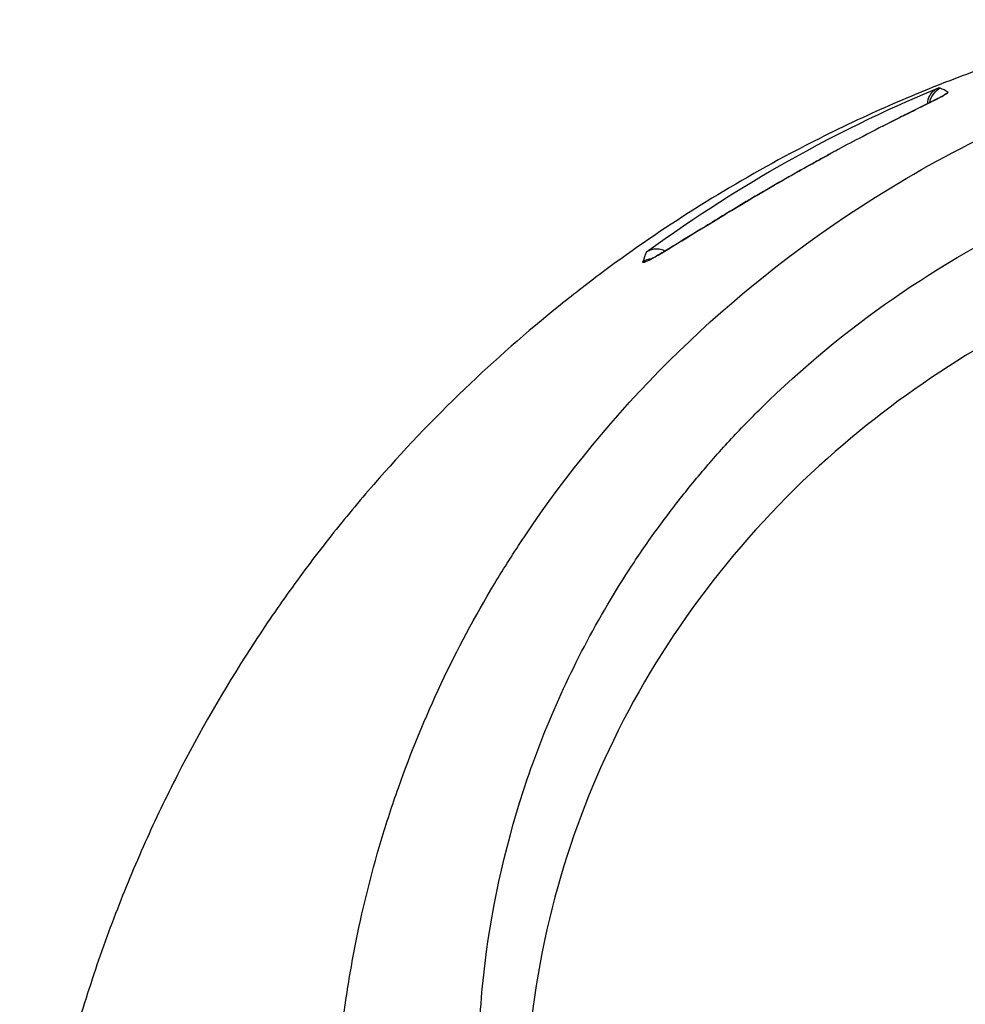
# Model space of a CAD drawing. Header units: millimetres. Extents: x 0 to 4378, y 0 to 2376.
# Tile 309 of 340: x 2174 to 2200, y 1712 to 1739. Entities that reach past the tile are written whole.
import ezdxf

# ---------------------------------------------------------------- set-up
doc = ezdxf.new("R2010")
doc.units = ezdxf.units.MM
doc.header["$LTSCALE"] = 0.2

# ---------------------------------------------------------------- blocks, each defined once
blk = doc.blocks.new('A$C547ff27e')
for p, q in [((-14.969, 1135.029), (-14.968, 1135.029)), ((-15.47, 1134.768), (-15.47, 1134.768)), ((-15.424, 1134.791), (-15.424, 1134.791)), ((-22.77, 1130.672), (-22.77, 1130.672)), ((-23.139, 1130.457), (-23.139, 1130.457))]:
    blk.add_line(p, q)
for centre, major_axis, ratio, start_param, end_param in [((-49.577, -321.123), (34.325, 1456.338), 0.018195, 6.278206, 6.280244), ((-49.551, -313.614), (34.3, 1448.829), 0.018195, 6.269984, 6.278212), ((-12.969, 201.639), (-9.511, 929.999), 0.019127, 0.045985, 0.05207)]:
    blk.add_ellipse(centre, major_axis=major_axis, ratio=ratio, start_param=start_param, end_param=end_param)
for points, knots in [([(-21.096, 1079.811), (-21.606, 1080.345), (-22.075, 1080.863), (-23.055, 1081.996), (-23.555, 1082.595), (-24.482, 1083.778), (-25.478, 1085.09), (-27.121, 1087.751), (-27.505, 1088.411), (-27.974, 1089.3), (-28.096, 1089.54), (-28.338, 1090.025), (-28.467, 1090.29), (-28.767, 1090.917), (-28.942, 1091.297), (-29.161, 1091.798), (-29.216, 1091.927), (-29.471, 1092.529), (-29.667, 1093.022), (-30.148, 1094.311), (-30.417, 1095.117), (-31.697, 1099.499), (-32.384, 1103.944), (-31.734, 1109.235), (-31.699, 1109.492), (-31.621, 1110.022), (-31.58, 1110.287), (-31.493, 1110.799), (-31.447, 1111.052), (-31.204, 1112.309), (-30.96, 1113.3), (-30.52, 1114.772), (-30.36, 1115.262), (-29.493, 1117.713), (-28.6, 1119.613), (-27.25, 1121.861), (-26.972, 1122.298), (-24.332, 1126.244), (-21.296, 1129.257), (-15.555, 1133.101), (-13.178, 1134.314), (-9.428, 1135.706), (-8.152, 1136.094), (-5.573, 1136.718), (-4.248, 1136.957), (-2.92, 1137.102)], [0, 0, 0, 0, 0.224226, 0.224226, 0.438481, 0.438481, 0.643813, 0.643813, 0.718212, 0.718212, 0.74576, 0.74576, 0.776284, 0.776284, 0.820204, 0.820204, 0.834927, 0.834927, 0.896521, 0.896521, 0.995652, 0.995652, 1.428405, 1.428405, 1.450296, 1.450296, 1.471663, 1.471663, 1.492327, 1.492327, 1.574835, 1.574835, 1.616316, 1.616316, 1.784634, 1.784634, 1.826029, 1.826029, 2.164003, 2.164003, 2.373598, 2.373598, 2.479923, 2.479923, 2.586935, 2.586935, 2.586935, 2.586935]), ([(-13.344, 1135.957), (-13.972, 1135.743), (-14.591, 1135.514), (-15.862, 1135.009), (-16.512, 1134.731), (-17.875, 1134.106), (-18.586, 1133.755), (-21.129, 1132.406), (-22.852, 1131.31), (-24.871, 1129.812), (-25.284, 1129.493), (-26.621, 1128.419), (-27.503, 1127.642), (-29.237, 1125.981), (-30.08, 1125.094), (-31.281, 1123.712), (-31.678, 1123.234), (-32.456, 1122.251), (-32.838, 1121.744), (-33.585, 1120.702), (-33.951, 1120.166), (-35.045, 1118.473), (-35.721, 1117.297), (-36.646, 1115.488), (-36.945, 1114.862), (-37.521, 1113.577), (-37.795, 1112.917), (-38.316, 1111.562), (-38.561, 1110.868), (-38.9, 1109.814), (-39.01, 1109.457), (-39.332, 1108.354), (-39.527, 1107.605), (-40.075, 1105.225), (-40.345, 1103.583), (-40.553, 1101.535), (-40.588, 1101.133), (-40.654, 1100.194), (-40.682, 1099.656), (-40.709, 1098.764), (-40.715, 1098.438), (-40.717, 1098.004), (-40.717, 1097.941), (-40.717, 1097.802), (-40.717, 1097.73), (-40.717, 1097.405), (-40.717, 1097.21), (-40.717, 1096.858), (-40.717, 1096.761), (-40.717, 1096.476), (-40.717, 1096.329), (-40.717, 1096.02), (-40.717, 1095.868), (-40.716, 1095.615), (-40.715, 1095.514), (-40.713, 1095.324), (-40.711, 1095.243), (-40.707, 1095.046), (-40.705, 1094.94), (-40.699, 1094.741), (-40.697, 1094.652), (-40.65, 1093.296), (-40.547, 1092.031), (-40.278, 1089.963), (-40.148, 1089.158), (-39.845, 1087.589), (-39.674, 1086.823), (-39.385, 1085.693), (-39.286, 1085.325), (-38.971, 1084.224), (-38.739, 1083.493), (-37.531, 1080.032), (-36.265, 1077.362), (-34.585, 1074.664), (-34.498, 1074.527), (-34.324, 1074.254), (-34.236, 1074.119), (-34.058, 1073.848), (-33.968, 1073.713), (-33.806, 1073.473), (-33.733, 1073.366), (-33.284, 1072.714), (-32.888, 1072.173), (-32.365, 1071.489), (-32.247, 1071.338), (-32.027, 1071.058), (-31.924, 1070.928), (-31.714, 1070.668), (-31.608, 1070.538), (-31.365, 1070.243), (-31.226, 1070.078), (-30.953, 1069.758), (-30.819, 1069.603), (-30.529, 1069.275), (-30.374, 1069.102), (-30.144, 1068.852), (-30.071, 1068.774), (-29.895, 1068.584), (-29.789, 1068.472), (-29.559, 1068.231), (-29.434, 1068.101), (-29.125, 1067.786), (-28.94, 1067.601), (-28.554, 1067.221), (-28.352, 1067.027), (-27.734, 1066.443), (-27.309, 1066.058), (-26.77, 1065.59), (-26.666, 1065.501), (-26.397, 1065.273), (-26.232, 1065.134), (-25.883, 1064.848), (-25.702, 1064.702), (-25.323, 1064.402), (-25.125, 1064.248), (-24.725, 1063.943), (-24.524, 1063.792), (-24.125, 1063.499), (-23.928, 1063.357), (-23.339, 1062.941), (-22.942, 1062.671), (-22.157, 1062.157), (-21.77, 1061.913), (-21.006, 1061.449), (-20.63, 1061.229), (-19.538, 1060.613), (-18.807, 1060.229), (-17.397, 1059.543), (-16.722, 1059.236), (-15.431, 1058.692), (-14.818, 1058.451), (-13.649, 1058.025), (-13.098, 1057.836), (-12.294, 1057.581), (-12.048, 1057.506), (-11.336, 1057.294), (-10.868, 1057.164), (-9.567, 1056.828), (-8.728, 1056.638), (-6.6, 1056.228), (-5.304, 1056.041), (-3.336, 1055.854), (-2.678, 1055.807), (-1.689, 1055.761), (-1.357, 1055.749), (-0.693, 1055.734), (-0.366, 1055.73), (-0.035, 1055.73)], [-18.66245, -18.66245, -18.66245, -18.66245, -18.308332, -18.308332, -17.924512, -17.924512, -17.485993, -17.485993, -16.316696, -16.316696, -16.006668, -16.006668, -15.296307, -15.296307, -14.534305, -14.534305, -14.139555, -14.139555, -13.730091, -13.730091, -13.30546, -13.30546, -12.401825, -12.401825, -11.929878, -11.929878, -11.437802, -11.437802, -10.9252, -10.9252, -10.663362, -10.663362, -10.117833, -10.117833, -8.934625, -8.934625, -8.645977, -8.645977, -8.260408, -8.260408, -8.006475, -8.006475, -7.961161, -7.961161, -7.91407, -7.91407, -7.778509, -7.778509, -7.724161, -7.724161, -7.666804, -7.666804, -7.602838, -7.602838, -7.565627, -7.565627, -7.532521, -7.532521, -7.488032, -7.488032, -7.450837, -7.450837, -6.924212, -6.924212, -6.587553, -6.587553, -6.265466, -6.265466, -6.109966, -6.109966, -5.79866, -5.79866, -4.627003, -4.627003, -4.564096, -4.564096, -4.501625, -4.501625, -4.439084, -4.439084, -4.389917, -4.389917, -4.135415, -4.135415, -4.06302, -4.06302, -4.00074, -4.00074, -3.938004, -3.938004, -3.858125, -3.858125, -3.782258, -3.782258, -3.697501, -3.697501, -3.658476, -3.658476, -3.601749, -3.601749, -3.53559, -3.53559, -3.439968, -3.439968, -3.337887, -3.337887, -3.131131, -3.131131, -3.082568, -3.082568, -3.005474, -3.005474, -2.922888, -2.922888, -2.834293, -2.834293, -2.74619, -2.74619, -2.661641, -2.661641, -2.496608, -2.496608, -2.34096, -2.34096, -2.194458, -2.194458, -1.921626, -1.921626, -1.681164, -1.681164, -1.470918, -1.470918, -1.287493, -1.287493, -1.207074, -1.207074, -1.056347, -1.056347, -0.792008, -0.792008, -0.395398, -0.395398, -0.197631, -0.197631, -0.099394, -0.099394, 0, 0, 0, 0]), ([(-23.288, 1130.646), (-21.906, 1131.655), (-20.541, 1132.502), (-17.791, 1134.056), (-16.281, 1134.747), (-15.174, 1135.207)], [0.000003, 0.000003, 0.000003, 0.000003, 0.596138, 0.596138, 1.498187, 1.498187, 1.498187, 1.498187]), ([(-15.47, 1134.769), (-15.469, 1134.845), (-15.45, 1134.919), (-15.389, 1135.036), (-15.354, 1135.081), (-15.293, 1135.137), (-15.271, 1135.154), (-15.224, 1135.184), (-15.2, 1135.196), (-15.174, 1135.207)], [0.0033969, 0.0033969, 0.0033969, 0.0033969, 0.049407, 0.049407, 0.0845377, 0.0845377, 0.1006426, 0.1006426, 0.1144911, 0.1144911, 0.1144911, 0.1144911]), ([(-14.906, 1135.081), (-14.902, 1135.078), (-14.907, 1135.071), (-14.92, 1135.061), (-14.933, 1135.051), (-14.949, 1135.041), (-14.984, 1135.02), (-15.018, 1135), (-15.064, 1134.975), (-15.12, 1134.946), (-15.151, 1134.93), (-15.183, 1134.913), (-15.219, 1134.895), (-15.248, 1134.88), (-15.281, 1134.863), (-15.321, 1134.843), (-15.499, 1134.753), (-15.727, 1134.641), (-16.044, 1134.482), (-16.175, 1134.417), (-16.319, 1134.345), (-16.47, 1134.268), (-16.785, 1134.109), (-17.086, 1133.954), (-17.377, 1133.801), (-17.587, 1133.691), (-17.825, 1133.565), (-18.038, 1133.45), (-18.078, 1133.429), (-18.117, 1133.408), (-18.151, 1133.389), (-18.247, 1133.337), (-18.344, 1133.285), (-18.44, 1133.232), (-18.494, 1133.203), (-18.547, 1133.173), (-18.601, 1133.143), (-18.752, 1133.06), (-18.932, 1132.959), (-19.057, 1132.889), (-19.306, 1132.749), (-19.552, 1132.608), (-19.795, 1132.467), (-19.918, 1132.396), (-20.05, 1132.318), (-20.176, 1132.244), (-20.298, 1132.173), (-20.414, 1132.104), (-20.515, 1132.044), (-20.922, 1131.802), (-21.311, 1131.566), (-21.653, 1131.356), (-21.984, 1131.153), (-22.262, 1130.981), (-22.52, 1130.823), (-22.529, 1130.818), (-22.537, 1130.813), (-22.546, 1130.807), (-22.679, 1130.727), (-22.797, 1130.655), (-22.9, 1130.595), (-23.003, 1130.534), (-23.083, 1130.487), (-23.165, 1130.443), (-23.169, 1130.441), (-23.172, 1130.439), (-23.176, 1130.437), (-23.252, 1130.396), (-23.305, 1130.37), (-23.346, 1130.355), (-23.348, 1130.355), (-23.35, 1130.354), (-23.352, 1130.353), (-23.389, 1130.341), (-23.402, 1130.344), (-23.393, 1130.368)], [0, 0, 0, 0, 0.03125, 0.03125, 0.03125, 0.0625, 0.0625, 0.0625, 0.09375, 0.09375, 0.09375, 0.110985, 0.110985, 0.110985, 0.125, 0.125, 0.125, 0.1875, 0.1875, 0.1875, 0.213151, 0.213151, 0.213151, 0.266654, 0.266654, 0.266654, 0.305187, 0.305187, 0.305187, 0.3125, 0.3125, 0.3125, 0.332554, 0.332554, 0.332554, 0.34375, 0.34375, 0.34375, 0.375, 0.375, 0.375, 0.4375, 0.4375, 0.4375, 0.469225, 0.469225, 0.469225, 0.5, 0.5, 0.5, 0.625, 0.625, 0.625, 0.746043, 0.746043, 0.746043, 0.75, 0.75, 0.75, 0.8125, 0.8125, 0.8125, 0.875, 0.875, 0.875, 0.877935, 0.877935, 0.877935, 0.9375, 0.9375, 0.9375, 0.940676, 0.940676, 0.940676, 1, 1, 1, 1]), ([(-16.715, 1134.144), (-16.504, 1134.252), (-16.305, 1134.352), (-15.944, 1134.533), (-15.78, 1134.614), (-15.47, 1134.769), (-15.335, 1134.836), (-15.108, 1134.952), (-15.024, 1135.001), (-15.015, 1135.006), (-15.014, 1135.007), (-15.014, 1135.007)], [1.3414706, 1.3414706, 1.3414706, 1.3414706, 1.4182498, 1.4182498, 1.4999534, 1.4999534, 1.6007694, 1.6007694, 1.7266116, 1.7266116, 1.732378, 1.732378, 1.732378, 1.732378]), ([(-20.562, 1089.644), (-21.148, 1090.25), (-21.706, 1090.887), (-22.753, 1092.201), (-23.245, 1092.882), (-24.619, 1094.986), (-25.4, 1096.47), (-26.454, 1099.034), (-26.81, 1100.084), (-27.173, 1101.439), (-27.245, 1101.728), (-27.344, 1102.156), (-27.377, 1102.303), (-27.558, 1103.156), (-27.677, 1103.868), (-27.814, 1104.955), (-27.855, 1105.344), (-27.919, 1106.155), (-27.942, 1106.571), (-27.968, 1107.416), (-27.971, 1107.848), (-27.954, 1108.716), (-27.934, 1109.152), (-27.872, 1110.015), (-27.83, 1110.445), (-27.564, 1112.618), (-27.169, 1114.327), (-26.47, 1116.379), (-26.326, 1116.771), (-25.853, 1117.967), (-25.493, 1118.76), (-24.691, 1120.312), (-24.25, 1121.073), (-23.534, 1122.174), (-23.289, 1122.532), (-22.782, 1123.234), (-22.52, 1123.578), (-21.984, 1124.25), (-21.706, 1124.583), (-21.132, 1125.235), (-20.83, 1125.562), (-20.39, 1126.015), (-20.247, 1126.16), (-17.837, 1128.539), (-15.176, 1130.383), (-11.882, 1131.922), (-11.513, 1132.085), (-10.487, 1132.512), (-9.823, 1132.761), (-8.146, 1133.32), (-7.119, 1133.601), (-5.556, 1133.937), (-5.032, 1134.035), (-3.979, 1134.201), (-3.451, 1134.27), (-2.919, 1134.324)], [0.00002, 0.00002, 0.00002, 0.00002, 0.259158, 0.259158, 0.518708, 0.518708, 1.038075, 1.038075, 1.384705, 1.384705, 1.477831, 1.477831, 1.526561, 1.526561, 1.759973, 1.759973, 1.890971, 1.890971, 2.029156, 2.029156, 2.171186, 2.171186, 2.316283, 2.316283, 2.460898, 2.460898, 3.049329, 3.049329, 3.189055, 3.189055, 3.478614, 3.478614, 3.769885, 3.769885, 3.913253, 3.913253, 4.056001, 4.056001, 4.19686, 4.19686, 4.341119, 4.341119, 4.411312, 4.411312, 5.498875, 5.498875, 5.634552, 5.634552, 5.872375, 5.872375, 6.229939, 6.229939, 6.408513, 6.408513, 6.587137, 6.587137, 6.587137, 6.587137]), ([(-23.232, 1130.415), (-23.232, 1130.415), (-23.232, 1130.416), (-23.225, 1130.419), (-23.206, 1130.427), (-23.115, 1130.473), (-23.005, 1130.535), (-22.624, 1130.759), (-22.285, 1130.968), (-21.318, 1131.562), (-20.603, 1132), (-19.39, 1132.702), (-19.01, 1132.918), (-18.464, 1133.219), (-18.317, 1133.3), (-18.167, 1133.381)], [0.148854, 0.148854, 0.148854, 0.148854, 0.158823, 0.158823, 0.211334, 0.211334, 0.352668, 0.352668, 0.617318, 0.617318, 0.978953, 0.978953, 1.123731, 1.123731, 1.175264, 1.175264, 1.175264, 1.175264]), ([(0.023, 1131.903), (-1.115, 1131.903), (-2.262, 1131.816), (-4.52, 1131.515), (-5.674, 1131.289), (-8.113, 1130.653), (-9.391, 1130.222), (-13.438, 1128.525), (-16.02, 1126.905), (-20.755, 1122.676), (-22.778, 1120.016), (-25.5, 1114.41), (-26.454, 1111.239), (-26.692, 1106.046), (-26.612, 1104.457), (-26.017, 1100.517), (-25.31, 1098.209), (-22.906, 1093.136), (-21.296, 1091.139), (-20.233, 1089.948)], [-3.557548, -3.557548, -3.557548, -3.557548, -3.349945, -3.349945, -3.131371, -3.131371, -2.88131, -2.88131, -2.314192, -2.314192, -1.681115, -1.681115, -1.111984, -1.111984, -0.864569, -0.864569, -0.492008, -0.492008, -0.000015, -0.000015, -0.000015, -0.000015]), ([(-23.288, 1130.646), (-23.274, 1130.656), (-23.258, 1130.666), (-23.225, 1130.684), (-23.207, 1130.692), (-23.156, 1130.712), (-23.122, 1130.722), (-23.047, 1130.734), (-23.008, 1130.736), (-22.925, 1130.731), (-22.878, 1130.721), (-22.812, 1130.695), (-22.791, 1130.685), (-22.771, 1130.673)], [0.00000015, 0.00000015, 0.00000015, 0.00000015, 0.00611289, 0.00611289, 0.01218263, 0.01218263, 0.02278958, 0.02278958, 0.03513431, 0.03513431, 0.05083858, 0.05083858, 0.05822063, 0.05822063, 0.05822063, 0.05822063])]:
    blk.add_open_spline(points, degree=3, knots=knots)
for points in [[(-15.12, 1135.194), (-15.273, 1135.131), (-15.398, 1134.96), (-15.424, 1134.792)], [(-15.042, 1134.987), (-15.001, 1135.027), (-14.955, 1135.06), (-14.906, 1135.081)], [(-15.418, 1134.824), (-15.419, 1134.824), (-15.419, 1134.823), (-15.42, 1134.823)], [(-15.414, 1134.851), (-15.413, 1134.852), (-15.412, 1134.852), (-15.41, 1134.853)], [(-23.149, 1130.456), (-23.244, 1130.446), (-23.332, 1130.412), (-23.393, 1130.368)]]:
    blk.add_open_spline(points, degree=3)

msp = doc.modelspace()

# ---------------------------------------------------------------- block references
msp.add_blockref('A$C547ff27e', (2214.674, 602.257))

doc.saveas('drawing.dxf')
